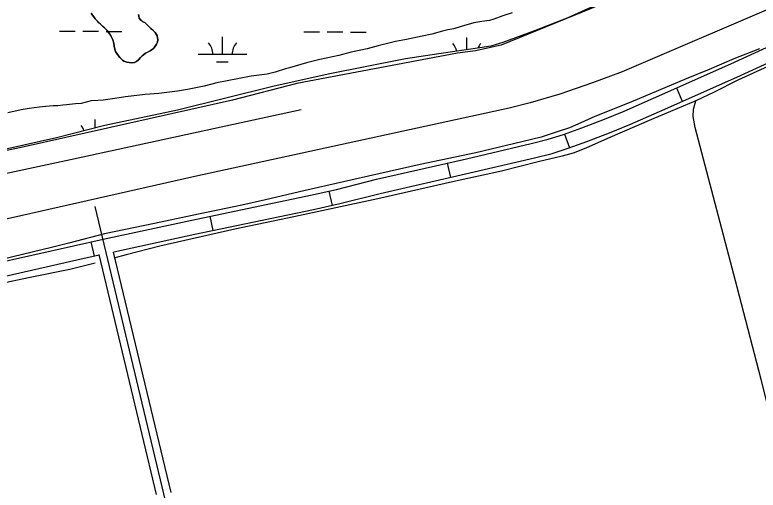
# Model space of a CAD drawing. Extents: x 3161665 to 3199565, y 885729 to 911164.
# Drawn here: x 3186953 to 3188481, y 901413 to 902391 of the extents above; entities that cross this region are included whole.
import ezdxf

# ---------------------------------------------------------------- set-up
doc = ezdxf.new("R2010")
doc.units = 0
for name, color, linetype in [('V-LEVE-TOET', 7, 'Continuous'), ('V-ROAD-CNTR', 7, 'Continuous'), ('V-SITE-VEGE', 7, 'Continuous'), ('V-TOPO-SHOR', 7, 'Continuous'), ('V-WETL-SWMP', 7, 'Continuous')]:
    doc.layers.add(name, color=color, linetype=linetype)

msp = doc.modelspace()

# ---------------------------------------------------------------- linework, layer by layer
at = {"layer": 'V-LEVE-TOET'}
for points in [[(3189170.7, 902851.9), (3189103.2, 902826.6), (3188962.4, 902765.4), (3188854.5, 902717.2), (3188717, 902654.3), (3188574.1, 902593), (3188479.6, 902548.4), (3188437.5, 902530.3), (3188394.3, 902513.2), (3188308.1, 902481.1), (3188274.6, 902466.9), (3188191, 902429.6), (3188138.4, 902406.6), (3188089.4, 902384.9), (3188021.3, 902358), (3187956, 902334.2), (3187931.6, 902326.6), (3187908.8, 902323), (3187824.5, 902310.7), (3187755.9, 902300.3), (3187596.9, 902269.3), (3187483.7, 902243.4)], [(3188483.7, 902320.9), (3188430.9, 902300.5), (3188380, 902278.7), (3188333, 902259.1), (3188218.7, 902211.3), (3188145.2, 902181.8), (3188116.1, 902168.9), (3188092.8, 902158.6), (3188070, 902151.4), (3188034.6, 902139.3), (3187995.3, 902129.9), (3187900.8, 902107.2), (3187785.9, 902083.1), (3187659.1, 902054.3), (3187547.3, 902029.3), (3187468.1, 902010.6), (3187419.9, 901999.3), (3187317.7, 901978.4), (3187240.7, 901962.1), (3187137.4, 901940.6), (3187064.6, 901921.3), (3187028.6, 901912.6), (3186889.1, 901879.1)], [(3187483.7, 902243.4), (3187287.4, 902195), (3187138.5, 902163.2), (3187039, 902138.3), (3186903.8, 902108.2), (3186757.6, 902076.5), (3186629.3, 902051), (3186460.8, 902013.3), (3186340.5, 901981.3), (3186316.6, 901973.5)]]:
    msp.add_lwpolyline(points, dxfattribs=at)
at = {"layer": 'V-ROAD-CNTR'}
for p, q in [((3188312.5, 902240.7), (3188324.7, 902213.3)), ((3188082.5, 902145.7), (3188092.8, 902117.5)), ((3187841.8, 902086), (3187848.4, 902056.8)), ((3187598.5, 902028.4), (3187605.2, 901999.1)), ((3187354.2, 901976.7), (3187360.3, 901947.4)), ((3187109.7, 901924), (3187116.1, 901894.7))]:
    msp.add_line(p, q, dxfattribs=at)
for points in [[(3190800.8, 903501.5), (3190592.6, 903333.9), (3190522.7, 903273.3), (3190443.2, 903210.6), (3190374.9, 903161.7), (3190311, 903120.5), (3190254.3, 903094.1), (3190172, 903059.1), (3190095.9, 903032.8), (3189546.6, 902832.7), (3189227.5, 902712.7), (3189098.7, 902664.9), (3188951, 902603.8), (3188759.4, 902518.3), (3188554.7, 902426), (3188201.4, 902273.9), (3188140.4, 902251.2), (3188073.2, 902227.9), (3188012.5, 902210.1), (3187969.3, 902198.8), (3187322.9, 902058.6), (3186965.7, 901977.5), (3186499.7, 901873.5)], [(3186902.1, 901877.2), (3187074, 901916.2), (3187134.8, 901929.5), (3187317, 901969), (3187560.9, 902019.8), (3187614.3, 902032), (3187696.6, 902052.8), (3187881.5, 902095.1), (3188014.3, 902126.3), (3188049.2, 902135), (3188080.7, 902145), (3188118.2, 902158.7), (3188164.6, 902176.2), (3188205.3, 902192.8), (3188265.7, 902219.9), (3188424.2, 902290.3), (3188612.8, 902376.6)], [(3187156.7, 901903.5), (3187323.3, 901939.6), (3187567.3, 901990.5), (3187621.3, 902002.8), (3187703.7, 902023.7), (3187888.3, 902065.9), (3188021.3, 902097.2), (3188057.4, 902106.1), (3188090.4, 902116.6), (3188128.7, 902130.6), (3188175.5, 902148.3), (3188217.1, 902165.2), (3188277.9, 902192.5), (3188436.5, 902263), (3188625, 902349.2)], [(3188351.2, 898573.1), (3187808.3, 899249), (3187769, 899307.6), (3187761.9, 899321.7), (3187749.9, 899349.6), (3187676.6, 899659), (3187118.7, 901996.5)], [(3186908.7, 901848), (3187080.5, 901886.9), (3187127, 901897.1)], [(3187244.7, 901404.1), (3187126.7, 901898.3)], [(3187274.6, 901408.3), (3187156.4, 901903.1)]]:
    msp.add_lwpolyline(points, dxfattribs=at)
at = {"layer": 'V-SITE-VEGE'}
for points in [[(3187110.1, 902394.7), (3187113.1, 902390.2), (3187115.4, 902386.8), (3187118.6, 902382.5), (3187123.2, 902377.7), (3187129.5, 902371.8), (3187133.8, 902368), (3187141.2, 902361), (3187143.2, 902358.5), (3187147.9, 902351.9), (3187151.4, 902346.3), (3187154.6, 902339.3), (3187156.5, 902332.6), (3187157.8, 902326.3), (3187158.7, 902320.6), (3187160.2, 902315.4), (3187162.8, 902311.4), (3187166.4, 902306.5), (3187169.1, 902303.1), (3187171.3, 902301), (3187174.7, 902298), (3187177.4, 902296.1), (3187183.2, 902293.4), (3187188.5, 902292.7), (3187194, 902292.4), (3187199.5, 902293.1), (3187203.4, 902294.9), (3187207.6, 902298.3), (3187211.8, 902303.3), (3187215.1, 902306.5), (3187217.9, 902308.9), (3187222.1, 902311.9), (3187231.2, 902317), (3187238, 902322), (3187240.6, 902324.3), (3187244.7, 902330.5), (3187246.3, 902335), (3187246.9, 902339.8), (3187246.8, 902343.5), (3187245.6, 902347.8), (3187243.9, 902351.3), (3187241.4, 902354.9), (3187238.4, 902358), (3187232.6, 902363.1), (3187223.3, 902372.8), (3187220.6, 902375.1), (3187216.5, 902376.6), (3187214, 902378.7), (3187211.5, 902381.1), (3187209.1, 902384.2), (3187208.2, 902388), (3187207.7, 902391.7)], [(3187975, 902395.4), (3187956.3, 902389.3), (3187937.6, 902382.2), (3187928.3, 902379.2), (3187912.7, 902377.3), (3187896.2, 902374.3), (3187870.2, 902367.3), (3187855.7, 902362.2), (3187843.2, 902360.2), (3187831.8, 902357.2), (3187810, 902351.2), (3187790.3, 902347.2), (3187758.2, 902340.2), (3187735.4, 902336.2), (3187700.1, 902327.2), (3187677.3, 902321.2), (3187644.1, 902314.2), (3187619.2, 902307.2), (3187579.8, 902299.2), (3187552.8, 902292.2), (3187517.5, 902282.1), (3187509.2, 902280.1), (3187488.5, 902273), (3187471.9, 902269), (3187438.7, 902265.1), (3187410.7, 902259.1), (3187368.2, 902251.2), (3187342.3, 902244.2), (3187308, 902237.2), (3187287.3, 902234.3)], [(3187287.3, 902234.3), (3187249, 902229.4), (3187221, 902227.5), (3187180.6, 902222.7), (3187158.8, 902218.7), (3187135, 902215.8), (3187123.6, 902214.9), (3187110.1, 902213.9), (3187089.4, 902208.9), (3187078, 902208), (3187059.3, 902206.1), (3187052.1, 902205.1), (3187041.7, 902204.1), (3187032.4, 902204.2), (3187016.8, 902202.3), (3187003.4, 902201.4), (3186982.7, 902198.4), (3186966.1, 902195.4), (3186939.1, 902189.4)]]:
    msp.add_lwpolyline(points, dxfattribs=at)
at = {"layer": 'V-TOPO-SHOR'}
for points in [[(3190789, 903645.6), (3190484.6, 903401), (3190262.1, 903239.8), (3190182, 903195.5), (3190086, 903156.7), (3189718.7, 903018), (3189331.9, 902877.5), (3188856.1, 902700), (3188711.1, 902637.2), (3188434.6, 902521.4), (3188303.8, 902472.8), (3187952.5, 902328.8), (3187900.1, 902317.3), (3187862.7, 902312.1), (3187533, 902249.7), (3187400.5, 902215.4), (3186972.9, 902119.4), (3186492.8, 902017.4)], [(3187207.7, 902391.7), (3187208.2, 902388), (3187209.1, 902384.2), (3187211.5, 902381.1), (3187214, 902378.7), (3187216.5, 902376.6), (3187220.6, 902375.1), (3187223.3, 902372.8), (3187226.9, 902369.1), (3187230.3, 902365.5), (3187232.6, 902363.1), (3187235.3, 902360.7), (3187238.4, 902358), (3187241.4, 902354.9), (3187243.9, 902351.3), (3187245.6, 902347.8), (3187246.8, 902343.5), (3187246.9, 902339.8), (3187246.3, 902335), (3187244.7, 902330.5), (3187242.3, 902327), (3187240.6, 902324.3), (3187238, 902322), (3187234.1, 902319.1), (3187231.2, 902317), (3187225, 902313.4), (3187222.1, 902311.9), (3187217.9, 902308.9), (3187215.1, 902306.5), (3187211.8, 902303.3), (3187207.6, 902298.3), (3187203.4, 902294.9), (3187199.5, 902293.1), (3187194, 902292.4), (3187188.5, 902292.7), (3187183.2, 902293.4), (3187177.4, 902296.1), (3187174.7, 902298), (3187171.3, 902301), (3187169.1, 902303.1), (3187166.4, 902306.5), (3187162.8, 902311.4), (3187160.2, 902315.4), (3187158.7, 902320.6), (3187157.8, 902326.3), (3187156.5, 902332.6), (3187154.6, 902339.3), (3187151.4, 902346.3), (3187149.7, 902349), (3187147.9, 902351.9), (3187146, 902354.6), (3187143.2, 902358.5), (3187141.2, 902361), (3187138.3, 902363.7), (3187133.8, 902368), (3187129.5, 902371.8), (3187126.2, 902374.9), (3187123.2, 902377.7), (3187118.6, 902382.5), (3187115.4, 902386.8), (3187113.1, 902390.2), (3187110.1, 902394.7)], [(3188483.7, 902320.9), (3188430.9, 902300.5), (3188380, 902278.7), (3188333, 902259.1), (3188218.7, 902211.3), (3188145.2, 902181.8), (3188116.1, 902168.9), (3188092.8, 902158.6), (3188070, 902151.4), (3188034.6, 902139.3), (3187995.3, 902129.9), (3187900.8, 902107.2), (3187785.9, 902083.1), (3187659.1, 902054.3), (3187547.3, 902029.3), (3187468.1, 902010.6), (3187419.9, 901999.3), (3187317.7, 901978.4), (3187240.7, 901962.1), (3187137.4, 901940.6), (3187064.6, 901921.3), (3187028.6, 901912.6), (3186889.1, 901879.1)], [(3188554.6, 902309.3), (3188438.6, 902256.6), (3188390.1, 902232.3), (3188352.8, 902214.5), (3188261.3, 902176), (3188170.9, 902136.5), (3188126.4, 902116.5), (3188100.4, 902106.5), (3188077.6, 902100.3), (3188028.6, 902088.4), (3187953.2, 902069.7), (3187852.9, 902047.4), (3187699.4, 902012.3), (3187526.6, 901975.4), (3187405.2, 901950.2), (3187251.1, 901915), (3187182.4, 901897.5), (3187156.9, 901890.4)], [(3188772.5, 900510.2), (3188741.4, 900629.8), (3188710.7, 900754.5), (3188684.1, 900861.6), (3188646.4, 901010.8), (3188615.9, 901132.5), (3188580.2, 901270.6), (3188525.2, 901489.3), (3188486.8, 901640.9), (3188437.4, 901830.7), (3188381.8, 902042.4), (3188351.2, 902159.1), (3188347.4, 902182.2), (3188347.5, 902197.1), (3188352.8, 902214.5)], [(3186159.4, 901910.6), (3186296.2, 901913.9), (3186629.6, 901999.4), (3187067.9, 902093.5), (3187541.7, 902196.4)], [(3187118.4, 901880.5), (3187066.5, 901867.5), (3186981.3, 901850.1), (3186864.1, 901825.1), (3186772.8, 901803.3), (3186662, 901779.7), (3186562.3, 901757.6), (3186489.3, 901741.4), (3186395.1, 901719), (3186299.5, 901696.8), (3186212.8, 901679.2), (3186163.4, 901669.7), (3186102, 901658.9), (3186062.5, 901650.6), (3186001.4, 901636.2), (3185948.6, 901623.5), (3185930.1, 901618.7), (3185913.2, 901613.2), (3185898.7, 901607.7), (3185875.7, 901598.9), (3185834, 901579.1), (3185780.7, 901553.6), (3185667.8, 901504)]]:
    msp.add_lwpolyline(points, dxfattribs=at)
at = {"layer": 'V-WETL-SWMP'}
for p, q in [((3187045.3, 902357.4), (3187077.3, 902357.3)), ((3187093.3, 902357.2), (3187125.3, 902357.2)), ((3187141.3, 902357.1), (3187173.3, 902357)), ((3187547.2, 902356), (3187579.2, 902355.9)), ((3187595.2, 902355.9), (3187627.2, 902355.8)), ((3187643.2, 902355.7), (3187675.2, 902355.6)), ((3187380, 902310), (3187380.1, 902346)), ((3187882, 902319.1), (3187882, 902344.6)), ((3187330, 902310.2), (3187430, 902309.9)), ((3187368, 902294.6), (3187392, 902294.6)), ((3187118.2, 902158.1), (3187118.2, 902175.9))]:
    msp.add_line(p, q, dxfattribs=at)
msp.add_lwpolyline([(3188574.1, 902593), (3188479.6, 902548.4), (3188437.5, 902530.3), (3188394.3, 902513.2), (3188308.1, 902481.1), (3188274.6, 902466.9), (3188191, 902429.6), (3188138.4, 902406.6), (3188089.4, 902384.9), (3188021.3, 902358), (3187956, 902334.2), (3187931.6, 902326.6), (3187908.8, 902323), (3187824.5, 902310.7), (3187755.9, 902300.3), (3187596.9, 902269.3), (3187483.7, 902243.4), (3187287.4, 902195), (3187138.5, 902163.2), (3187039, 902138.3), (3186903.8, 902108.2)], dxfattribs=at)
for centre, start, end in [((3187324.8, 902310.6), 359.0698, 40.6135), ((3187435.3, 902310.3), 139.0698, 180.6135), ((3187826.7, 902309.3), 11.1031, 40.6135), ((3187937.2, 902309), 139.0698, 157.6546), ((3187062.9, 902140.6), 19.8685, 40.6135)]:
    msp.add_arc(centre, 35.2, start, end, dxfattribs=at)

doc.saveas('drawing.dxf')
